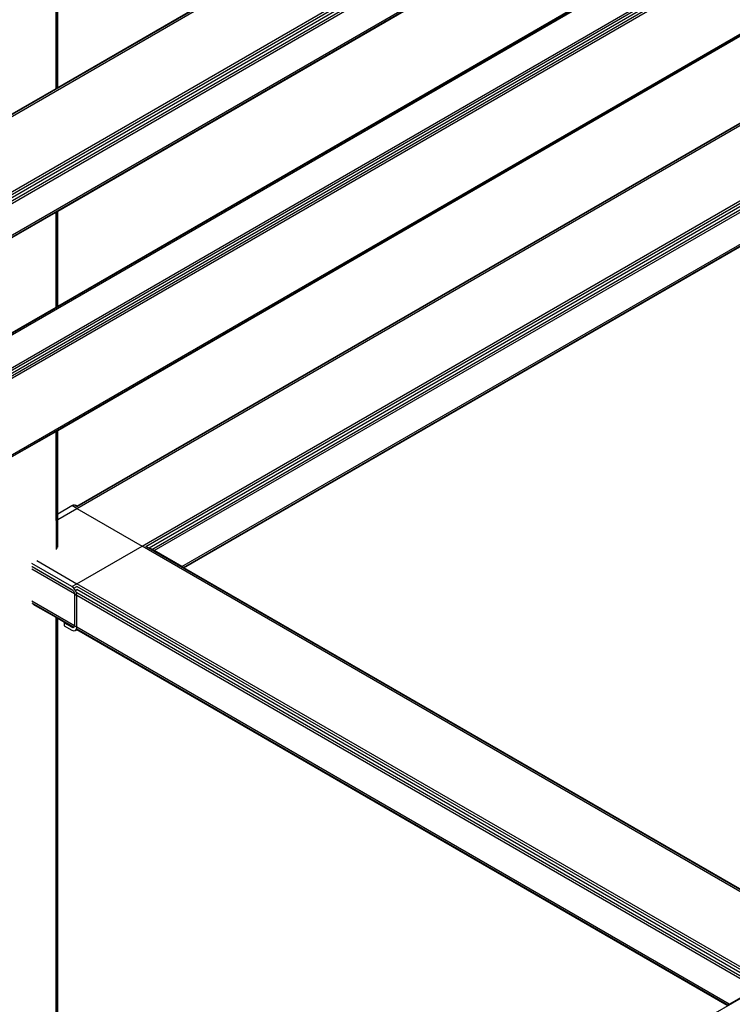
# Model space of a CAD drawing. Header units: millimetres. Extents: x 10 to 1250, y -62 to 528.
# Tile 685 of 909: x 616.891 to 617.695, y 513.986 to 515.095. Entities that reach past the tile are written whole.
import ezdxf

# ---------------------------------------------------------------- set-up
doc = ezdxf.new("R2010")
doc.units = ezdxf.units.MM
doc.header["$LTSCALE"] = 0.05

msp = doc.modelspace()

# ---------------------------------------------------------------- linework, layer by layer
at = {"color": 8}
for p, q in [((616.3531, 514.6826), (618.9603, 516.1879)), ((616.3531, 514.6806), (618.9608, 516.1862)), ((616.3525, 514.5853), (619.0427, 516.1385)), ((616.3531, 514.5958), (619.0343, 516.1438)), ((616.3531, 514.5928), (619.0368, 516.1422)), ((616.3531, 514.5892), (619.04, 516.1405)), ((616.3509, 514.5814), (619.0451, 516.1369)), ((616.3509, 514.5455), (619.0451, 516.101)), ((616.3525, 514.5444), (619.0427, 516.0976)), ((616.3531, 514.4364), (618.4908, 515.6706)), ((616.3531, 514.4346), (618.4927, 515.6699)), ((616.3531, 514.3975), (618.5249, 515.6514)), ((616.3531, 514.3948), (618.5268, 515.6498)), ((616.3531, 514.3915), (618.5285, 515.6475)), ((616.3531, 514.3883), (618.5296, 515.645)), ((616.3531, 514.3856), (618.53, 515.6425)), ((616.3531, 514.2995), (618.4877, 515.532)), ((616.3531, 514.2977), (618.4872, 515.5298)), ((616.9343, 515.0189), (617.6628, 515.4395)), ((616.9343, 514.8796), (617.7835, 515.3699)), ((616.9324, 515.0178), (616.9324, 515.334)), ((616.9338, 515.0186), (616.9338, 515.3348)), ((616.9343, 515.0189), (616.9343, 515.3351)), ((616.9343, 514.7726), (617.8761, 515.3164)), ((616.9343, 514.6326), (617.9974, 515.2464)), ((616.956, 514.5474), (618.082, 515.1975)), ((616.956, 514.5467), (618.0826, 515.1972)), ((616.956, 514.5447), (618.0844, 515.1962)), ((617.0295, 514.5023), (618.1579, 515.1537)), ((617.0338, 514.5018), (618.1605, 515.1522)), ((617.0375, 514.5004), (618.1635, 515.1505)), ((617.0406, 514.4986), (618.1666, 515.1487)), ((617.0432, 514.4971), (618.1692, 515.1472)), ((617.0743, 514.4791), (618.2003, 515.1292)), ((617.076, 514.4781), (618.202, 515.1282)), ((617.0766, 514.4778), (618.2026, 515.1279)), ((616.8778, 514.9863), (616.9324, 515.0178)), ((616.9324, 515.0178), (616.9338, 515.0186)), ((616.9338, 515.0186), (616.9343, 515.0189)), ((616.8778, 514.847), (616.9324, 514.8785)), ((616.9324, 514.8785), (616.9338, 514.8793)), ((616.9324, 514.7715), (616.9324, 514.8785)), ((616.9338, 514.8793), (616.9343, 514.8796)), ((616.9338, 514.7723), (616.9338, 514.8793)), ((616.9343, 514.7726), (616.9343, 514.8796)), ((616.8778, 514.74), (616.9324, 514.7715)), ((616.9324, 514.7715), (616.9338, 514.7723)), ((616.9338, 514.7723), (616.9343, 514.7726)), ((616.3705, 513.223), (618.9586, 514.7173)), ((616.8778, 514.6), (616.9324, 514.6315)), ((616.9324, 514.6315), (616.9338, 514.6323)), ((616.9324, 514.5376), (616.9324, 514.6315)), ((616.9338, 514.6323), (616.9343, 514.6326)), ((616.9338, 514.5384), (616.9338, 514.6323)), ((616.9343, 514.5387), (616.9343, 514.6326)), ((616.9343, 514.5387), (616.9503, 514.548)), ((616.9343, 514.5321), (616.956, 514.5447)), ((616.9503, 514.548), (616.9525, 514.5487)), ((616.956, 514.5447), (616.9503, 514.548)), ((616.9525, 514.5487), (616.9543, 514.5484)), ((616.956, 514.5467), (616.9525, 514.5487)), ((616.956, 514.5474), (616.9543, 514.5484)), ((616.956, 514.5447), (617.0295, 514.5023)), ((616.9324, 514.5376), (616.9338, 514.5384)), ((616.9324, 514.5311), (616.9324, 514.5376)), ((616.9324, 514.5311), (616.9338, 514.5319)), ((616.9324, 514.5311), (616.9324, 514.4984)), ((616.9338, 514.5384), (616.9343, 514.5387)), ((616.9338, 514.5319), (616.9338, 514.5384)), ((616.9338, 514.5319), (616.9343, 514.5321)), ((616.9338, 514.4996), (616.9338, 514.5319)), ((616.9343, 514.5321), (616.9343, 514.5387)), ((616.9343, 514.501), (616.9343, 514.5321)), ((616.956, 514.4598), (617.0295, 514.5023)), ((617.8073, 514.0532), (617.0295, 514.5023)), ((617.809, 514.0542), (617.0338, 514.5018)), ((617.0406, 514.4986), (617.0375, 514.5004)), ((617.0432, 514.4971), (617.0406, 514.4986)), ((617.0743, 514.4791), (617.0432, 514.4971)), ((616.9108, 514.486), (616.956, 514.4598)), ((616.9503, 514.4566), (616.9051, 514.4827)), ((616.9051, 514.4794), (616.9056, 514.4791)), ((616.9531, 514.4484), (616.9051, 514.4761)), ((616.9514, 514.4524), (616.9055, 514.4789)), ((616.9056, 514.4791), (616.9503, 514.4533)), ((617.076, 514.4781), (617.0743, 514.4791)), ((617.0766, 514.4778), (617.076, 514.4781)), ((617.8096, 514.0546), (617.0766, 514.4778)), ((616.9503, 514.4566), (616.956, 514.4598)), ((616.9525, 514.4548), (616.9503, 514.4566)), ((616.9503, 514.4533), (616.9514, 514.4524)), ((616.9514, 514.4524), (616.9523, 514.4512)), ((616.9525, 514.4548), (616.956, 514.4568)), ((616.9543, 514.4523), (616.9525, 514.4548)), ((616.9543, 514.4523), (616.956, 514.4533)), ((616.9556, 514.4495), (616.9543, 514.4523)), ((617.7338, 514.0108), (616.956, 514.4598)), ((617.7312, 514.0093), (616.956, 514.4568)), ((617.7281, 514.0075), (616.956, 514.4533)), ((616.9523, 514.4512), (616.9529, 514.4497)), ((616.9529, 514.4497), (616.9531, 514.4484)), ((616.9531, 514.4484), (616.956, 514.4467)), ((616.9531, 514.4484), (616.9531, 514.4125)), ((616.9556, 514.4495), (616.956, 514.4497)), ((616.956, 514.4467), (616.9556, 514.4495)), ((617.725, 514.0057), (616.956, 514.4497)), ((616.956, 514.4109), (616.956, 514.4467)), ((617.7224, 514.0042), (616.956, 514.4467)), ((616.9531, 514.4125), (616.9051, 514.4403)), ((616.9525, 514.4109), (616.9055, 514.438)), ((616.9324, 514.4218), (616.9067, 514.4366)), ((616.9324, 513.5481), (616.9324, 514.4218)), ((616.9338, 514.421), (616.9324, 514.4218)), ((616.9338, 513.5489), (616.9338, 514.421)), ((616.9343, 514.4207), (616.9338, 514.421)), ((616.9343, 513.5492), (616.9343, 514.4207)), ((616.9421, 514.4162), (616.9343, 514.4207)), ((616.9416, 514.4159), (616.9421, 514.4162)), ((616.9416, 514.4159), (616.9416, 514.4126)), ((616.9444, 514.4143), (616.9416, 514.4159)), ((616.9416, 514.4126), (616.9503, 514.4076)), ((616.9421, 514.4162), (616.9424, 514.4164)), ((616.9449, 514.4145), (616.9421, 514.4162)), ((616.9444, 514.4143), (616.9449, 514.4145)), ((616.9503, 514.4109), (616.9444, 514.4143)), ((616.9508, 514.4111), (616.9449, 514.4145)), ((616.9503, 514.4109), (616.9508, 514.4111)), ((616.9514, 514.4105), (616.9503, 514.4109)), ((616.9503, 514.4076), (616.9525, 514.4068)), ((616.9508, 514.4111), (616.9512, 514.4114)), ((616.9517, 514.4106), (616.9508, 514.4111)), ((616.9518, 514.4106), (616.9514, 514.4105)), ((616.9514, 514.4105), (616.9517, 514.4106)), ((616.9517, 514.4106), (616.9521, 514.4109)), ((616.9518, 514.4106), (616.9517, 514.4106)), ((616.9523, 514.4107), (616.9518, 514.4106)), ((616.9525, 514.4109), (616.9523, 514.4107)), ((616.9529, 514.4114), (616.9525, 514.4109)), ((616.9531, 514.4125), (616.9529, 514.4114)), ((616.9531, 514.4125), (616.956, 514.4109)), ((616.9543, 514.4072), (616.9556, 514.4086)), ((616.9543, 514.4072), (616.956, 514.4081)), ((616.9556, 514.4086), (616.956, 514.4109)), ((616.9556, 514.4086), (616.956, 514.4088)), ((617.6913, 513.9863), (616.956, 514.4109)), ((617.6896, 513.9853), (616.956, 514.4088)), ((617.689, 513.9849), (616.956, 514.4081)), ((616.9525, 514.4068), (616.9543, 514.4072)), ((617.6913, 513.9863), (617.7224, 514.0042)), ((617.6896, 513.9853), (617.6913, 513.9863))]:
    msp.add_line(p, q, dxfattribs=at)

doc.saveas('drawing.dxf')
